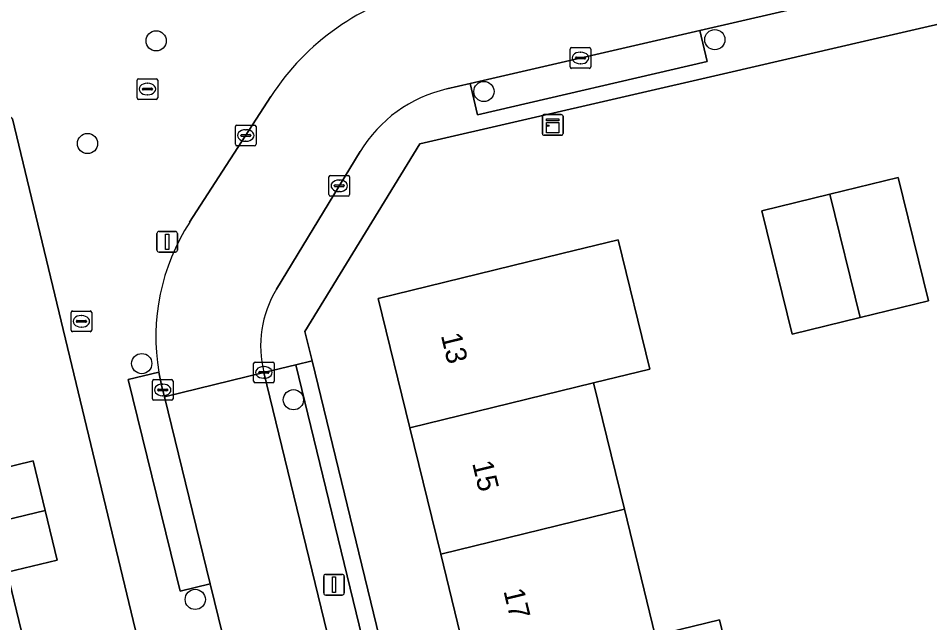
# Model space of a CAD drawing. Extents: x 158455 to 159797, y 387218 to 388672.
# Drawn here: x 159402.98 to 159447.1, y 388083.16 to 388112.42 of the extents above; entities that cross this region are included whole.
import ezdxf

# ---------------------------------------------------------------- set-up
doc = ezdxf.new("R2010")
doc.units = 0
for name, color, linetype in [('IMGEO_Boom', 7, 'Continuous'), ('IMGEO_Brandkraan', 7, 'Continuous'), ('IMGEO_Erf', 7, 'Continuous'), ('IMGEO_Kast', 7, 'Continuous'), ('IMGEO_Kolk', 7, 'Continuous'), ('IMGEO_Lichtmast', 7, 'Continuous'), ('IMGEO_Pand', 7, 'Continuous'), ('IMGEO_Pand_nummerreeks', 7, 'Continuous'), ('IMGEO_Parkeervlak_open', 7, 'Continuous'), ('IMGEO_Rijbaan_lokaal_open', 7, 'Continuous'), ('IMGEO_Rioolput', 7, 'Continuous'), ('IMGEO_Voetpad_open', 7, 'Continuous')]:
    doc.layers.add(name, color=color, linetype=linetype)

msp = doc.modelspace()

# ---------------------------------------------------------------- linework, layer by layer
at = {"layer": 'IMGEO_Boom'}
for centre in [(159436.699, 388111.38), (159409.656, 388111.32), (159425.522, 388108.87), (159406.337, 388106.352), (159408.962, 388095.703), (159416.301, 388093.951), (159411.55, 388084.289)]:
    msp.add_circle(centre, 0.489, dxfattribs=at)
at = {"layer": 'IMGEO_Brandkraan'}
for p, q in [((159405.538, 388097.321), (159405.538, 388098.173)), ((159405.613, 388098.247), (159406.465, 388098.247)), ((159406.539, 388098.173), (159406.539, 388097.321)), ((159405.797, 388097.741), (159405.797, 388097.753)), ((159405.84, 388097.79), (159406.238, 388097.79)), ((159406.026, 388098.027), (159406.051, 388098.027)), ((159406.281, 388097.753), (159406.281, 388097.741)), ((159406.235, 388097.704), (159405.837, 388097.704)), ((159406.049, 388097.467), (159406.024, 388097.467)), ((159406.465, 388097.247), (159405.613, 388097.247))]:
    msp.add_line(p, q, dxfattribs=at)
for points in [[(159405.538, 388097.321), (159405.538, 388098.173)], [(159405.613, 388098.247), (159406.465, 388098.247)], [(159406.539, 388098.173), (159406.539, 388097.321)], [(159406.465, 388097.247), (159405.613, 388097.247)]]:
    msp.add_lwpolyline(points, dxfattribs=at)
for centre, radius, start, end in [((159405.615, 388098.171), 0.0765, 91.552, 178.448), ((159405.615, 388098.171), 0.0765, 91.552, 178.448), ((159406.463, 388098.171), 0.0765, 1.552, 88.448), ((159406.463, 388098.171), 0.0765, 1.552, 88.448), ((159405.837, 388097.75), 0.0403, 85.8775, 175.7526), ((159405.834, 388097.74), 0.0366, 178.938, 274.7102), ((159406.238, 388097.747), 0.043, 264.8664, 352.4533), ((159406.242, 388097.752), 0.0386, 1.7309, 96.639), ((159405.615, 388097.323), 0.0765, 181.552, 268.448), ((159405.615, 388097.323), 0.0765, 181.552, 268.448), ((159406.463, 388097.323), 0.0765, 271.552, 358.448), ((159406.463, 388097.323), 0.0765, 271.552, 358.448)]:
    msp.add_arc(centre, radius, start, end, dxfattribs=at)
for centre, major_axis, ratio, start_param, end_param in [((159406.025, 388097.747), (-0.387, 0.002), 0.722429, 4.712389, 7.853982), ((159406.05, 388097.747), (-0.39, 0.002), 0.717154, 1.570796, 4.712389)]:
    msp.add_ellipse(centre, major_axis=major_axis, ratio=ratio, start_param=start_param, end_param=end_param, dxfattribs=at)
at = {"layer": 'IMGEO_Erf'}
msp.add_lwpolyline([(159484.875, 388120.742), (159443.947, 388111.299), (159437.332, 388109.772), (159422.425, 388106.333), (159416.855, 388097.261), (159417.201, 388095.838), (159430.095, 388042.806)], dxfattribs=at)
for points in [[(159402.706, 388107.54), (159399.556, 388109.978), (159396.596, 388109.31), (159397.294, 388106.434), (159398.224, 388102.6), (159400.723, 388103.207), (159401.309, 388100.789), (159401.894, 388098.377), (159399.47, 388097.789), (159400.366, 388094.093), (159401.262, 388090.397), (159403.707, 388090.99), (159404.289, 388088.59), (159404.871, 388086.189), (159402.446, 388085.601), (159403.351, 388081.869), (159401.097, 388081.323), (159401.891, 388078.049), (159409.368, 388079.848)], [(159443.735, 388097.934), (159440.439, 388097.124), (159438.974, 388103.087), (159442.269, 388103.897), (159445.566, 388104.707), (159447.031, 388098.744)], [(159433.816, 388082.544), (159436.922, 388083.305), (159438.196, 388078.104), (159437.259, 388076.754), (159435.348, 388076.286), (159431.315, 388075.299), (159426.458, 388074.11), (159424.926, 388080.366), (159423.43, 388086.478), (159421.933, 388092.591), (159420.402, 388098.846), (159429.292, 388101.023), (159432.015, 388101.69), (159433.548, 388095.438), (159430.823, 388094.77), (159432.32, 388088.656)]]:
    msp.add_lwpolyline(points, close=True, dxfattribs=at)
at = {"layer": 'IMGEO_Kast'}
for p, q in [((159428.35, 388106.827), (159428.35, 388107.668)), ((159428.35, 388107.668), (159428.35, 388106.827)), ((159428.425, 388107.752), (159429.266, 388107.752)), ((159429.266, 388107.752), (159428.425, 388107.752)), ((159429.35, 388107.677), (159429.35, 388106.836)), ((159429.35, 388106.836), (159429.35, 388107.677)), ((159429.275, 388106.752), (159428.434, 388106.752)), ((159428.434, 388106.752), (159429.275, 388106.752))]:
    msp.add_line(p, q, dxfattribs=at)
for points in [[(159428.545, 388107.542), (159429.145, 388107.542), (159429.145, 388107.457), (159428.545, 388107.457), (159428.545, 388107.542)], [(159428.545, 388107.367), (159429.145, 388107.367), (159429.145, 388106.878), (159428.545, 388106.878), (159428.545, 388107.367)]]:
    msp.add_lwpolyline(points, dxfattribs=at)
msp.add_circle((159428.629, 388107.216), 0.0377, dxfattribs=at)
for centre, start, end in [((159428.428, 388107.674), 92.4484, 184.2845), ((159428.428, 388107.674), 92.4484, 184.2845), ((159429.272, 388107.674), 2.4484, 94.2845), ((159429.272, 388107.674), 2.4484, 94.2845), ((159428.428, 388106.83), 182.4484, 274.2845), ((159428.428, 388106.83), 182.4484, 274.2845), ((159429.272, 388106.83), 272.4484, 4.2845), ((159429.272, 388106.83), 272.4484, 4.2845)]:
    msp.add_arc(centre, 0.0779, start, end, dxfattribs=at)
at = {"layer": 'IMGEO_Kolk'}
for p, q in [((159429.768, 388110.992), (159430.62, 388110.992)), ((159429.693, 388110.066), (159429.693, 388110.918)), ((159429.995, 388110.535), (159430.393, 388110.535)), ((159430.181, 388110.772), (159430.206, 388110.772)), ((159430.694, 388110.918), (159430.694, 388110.066)), ((159429.952, 388110.486), (159429.952, 388110.498)), ((159430.39, 388110.449), (159429.992, 388110.449)), ((159430.204, 388110.212), (159430.179, 388110.212)), ((159430.436, 388110.498), (159430.436, 388110.486)), ((159430.62, 388109.992), (159429.768, 388109.992)), ((159413.494, 388106.317), (159413.494, 388107.169)), ((159413.569, 388107.243), (159414.421, 388107.243)), ((159413.982, 388107.023), (159414.007, 388107.023)), ((159414.495, 388107.169), (159414.495, 388106.317)), ((159413.753, 388106.737), (159413.753, 388106.749)), ((159414.191, 388106.7), (159413.793, 388106.7)), ((159413.796, 388106.786), (159414.194, 388106.786)), ((159414.237, 388106.749), (159414.237, 388106.737)), ((159414.421, 388106.243), (159413.569, 388106.243)), ((159414.005, 388106.463), (159413.98, 388106.463)), ((159418.096, 388104.807), (159418.948, 388104.807)), ((159418.021, 388103.881), (159418.021, 388104.733)), ((159418.323, 388104.35), (159418.721, 388104.35)), ((159418.509, 388104.587), (159418.534, 388104.587)), ((159419.022, 388104.733), (159419.022, 388103.881)), ((159418.28, 388104.301), (159418.28, 388104.313)), ((159418.718, 388104.264), (159418.32, 388104.264)), ((159418.532, 388104.027), (159418.507, 388104.027)), ((159418.764, 388104.313), (159418.764, 388104.301)), ((159418.948, 388103.807), (159418.096, 388103.807)), ((159414.371, 388094.848), (159414.371, 388095.7)), ((159414.446, 388095.774), (159415.298, 388095.774)), ((159414.859, 388095.554), (159414.884, 388095.554)), ((159415.372, 388095.7), (159415.372, 388094.848)), ((159414.63, 388095.268), (159414.63, 388095.28)), ((159415.068, 388095.231), (159414.67, 388095.231)), ((159414.673, 388095.317), (159415.071, 388095.317)), ((159415.114, 388095.28), (159415.114, 388095.268)), ((159409.474, 388094.002), (159409.474, 388094.854)), ((159409.549, 388094.928), (159410.401, 388094.928)), ((159409.962, 388094.708), (159409.987, 388094.708)), ((159410.475, 388094.854), (159410.475, 388094.002)), ((159415.298, 388094.774), (159414.446, 388094.774)), ((159414.882, 388094.994), (159414.857, 388094.994)), ((159409.733, 388094.422), (159409.733, 388094.434)), ((159410.171, 388094.385), (159409.773, 388094.385)), ((159409.776, 388094.471), (159410.174, 388094.471)), ((159410.217, 388094.434), (159410.217, 388094.422)), ((159410.401, 388093.928), (159409.549, 388093.928)), ((159409.985, 388094.148), (159409.96, 388094.148))]:
    msp.add_line(p, q, dxfattribs=at)
for points in [[(159429.768, 388110.992), (159430.62, 388110.992)], [(159429.693, 388110.066), (159429.693, 388110.918)], [(159430.694, 388110.918), (159430.694, 388110.066)], [(159430.62, 388109.992), (159429.768, 388109.992)], [(159413.494, 388106.317), (159413.494, 388107.169)], [(159413.569, 388107.243), (159414.421, 388107.243)], [(159414.495, 388107.169), (159414.495, 388106.317)], [(159414.421, 388106.243), (159413.569, 388106.243)], [(159418.096, 388104.807), (159418.948, 388104.807)], [(159418.021, 388103.881), (159418.021, 388104.733)], [(159419.022, 388104.733), (159419.022, 388103.881)], [(159418.948, 388103.807), (159418.096, 388103.807)], [(159414.371, 388094.848), (159414.371, 388095.7)], [(159414.446, 388095.774), (159415.298, 388095.774)], [(159415.372, 388095.7), (159415.372, 388094.848)], [(159409.474, 388094.002), (159409.474, 388094.854)], [(159409.549, 388094.928), (159410.401, 388094.928)], [(159410.475, 388094.854), (159410.475, 388094.002)], [(159415.298, 388094.774), (159414.446, 388094.774)], [(159410.401, 388093.928), (159409.549, 388093.928)]]:
    msp.add_lwpolyline(points, dxfattribs=at)
for centre, radius, start, end in [((159429.77, 388110.916), 0.0765, 91.552, 178.448), ((159429.77, 388110.916), 0.0765, 91.552, 178.448), ((159430.618, 388110.916), 0.0765, 1.552, 88.448), ((159430.618, 388110.916), 0.0765, 1.552, 88.448), ((159429.992, 388110.495), 0.0403, 85.8775, 175.7526), ((159430.397, 388110.497), 0.0386, 1.7309, 96.639), ((159429.989, 388110.485), 0.0366, 178.938, 274.7102), ((159430.393, 388110.492), 0.043, 264.8664, 352.4533), ((159429.77, 388110.068), 0.0765, 181.552, 268.448), ((159429.77, 388110.068), 0.0765, 181.552, 268.448), ((159430.618, 388110.068), 0.0765, 271.552, 358.448), ((159430.618, 388110.068), 0.0765, 271.552, 358.448), ((159413.571, 388107.167), 0.0765, 91.552, 178.448), ((159413.571, 388107.167), 0.0765, 91.552, 178.448), ((159414.419, 388107.167), 0.0765, 1.552, 88.448), ((159414.419, 388107.167), 0.0765, 1.552, 88.448), ((159413.793, 388106.746), 0.0403, 85.8775, 175.7526), ((159413.79, 388106.736), 0.0366, 178.938, 274.7102), ((159414.194, 388106.743), 0.043, 264.8664, 352.4533), ((159414.198, 388106.748), 0.0386, 1.7309, 96.639), ((159413.571, 388106.319), 0.0765, 181.552, 268.448), ((159413.571, 388106.319), 0.0765, 181.552, 268.448), ((159414.419, 388106.319), 0.0765, 271.552, 358.448), ((159414.419, 388106.319), 0.0765, 271.552, 358.448), ((159418.098, 388104.731), 0.0765, 91.552, 178.448), ((159418.098, 388104.731), 0.0765, 91.552, 178.448), ((159418.946, 388104.731), 0.0765, 1.552, 88.448), ((159418.946, 388104.731), 0.0765, 1.552, 88.448), ((159418.32, 388104.31), 0.0403, 85.8775, 175.7526), ((159418.725, 388104.312), 0.0386, 1.7309, 96.639), ((159418.317, 388104.3), 0.0366, 178.938, 274.7102), ((159418.721, 388104.307), 0.043, 264.8664, 352.4533), ((159418.098, 388103.883), 0.0765, 181.552, 268.448), ((159418.098, 388103.883), 0.0765, 181.552, 268.448), ((159418.946, 388103.883), 0.0765, 271.552, 358.448), ((159418.946, 388103.883), 0.0765, 271.552, 358.448), ((159414.448, 388095.698), 0.0765, 91.552, 178.448), ((159414.448, 388095.698), 0.0765, 91.552, 178.448), ((159415.296, 388095.698), 0.0765, 1.552, 88.448), ((159415.296, 388095.698), 0.0765, 1.552, 88.448), ((159414.67, 388095.277), 0.0403, 85.8775, 175.7526), ((159414.667, 388095.267), 0.0366, 178.938, 274.7102), ((159415.071, 388095.274), 0.043, 264.8664, 352.4533), ((159415.075, 388095.279), 0.0386, 1.7309, 96.639), ((159409.551, 388094.852), 0.0765, 91.552, 178.448), ((159409.551, 388094.852), 0.0765, 91.552, 178.448), ((159410.399, 388094.852), 0.0765, 1.552, 88.448), ((159410.399, 388094.852), 0.0765, 1.552, 88.448), ((159414.448, 388094.85), 0.0765, 181.552, 268.448), ((159414.448, 388094.85), 0.0765, 181.552, 268.448), ((159415.296, 388094.85), 0.0765, 271.552, 358.448), ((159415.296, 388094.85), 0.0765, 271.552, 358.448), ((159409.773, 388094.431), 0.0403, 85.8775, 175.7526), ((159409.77, 388094.421), 0.0366, 178.938, 274.7102), ((159410.174, 388094.428), 0.043, 264.8664, 352.4533), ((159410.178, 388094.433), 0.0386, 1.7309, 96.639), ((159409.551, 388094.004), 0.0765, 181.552, 268.448), ((159409.551, 388094.004), 0.0765, 181.552, 268.448), ((159410.399, 388094.004), 0.0765, 271.552, 358.448), ((159410.399, 388094.004), 0.0765, 271.552, 358.448)]:
    msp.add_arc(centre, radius, start, end, dxfattribs=at)
for centre, major_axis, ratio, start_param, end_param in [((159430.18, 388110.492), (-0.387, 0.002), 0.722429, 4.712389, 7.853982), ((159430.205, 388110.492), (-0.39, 0.002), 0.717154, 1.570796, 4.712389), ((159413.981, 388106.743), (-0.387, 0.002), 0.722429, 4.712389, 7.853982), ((159414.006, 388106.743), (-0.39, 0.002), 0.717154, 1.570796, 4.712389), ((159418.508, 388104.307), (-0.387, 0.002), 0.722429, 4.712389, 7.853982), ((159418.533, 388104.307), (-0.39, 0.002), 0.717154, 1.570796, 4.712389), ((159414.858, 388095.274), (-0.387, 0.002), 0.722429, 4.712389, 7.853982), ((159414.883, 388095.274), (-0.39, 0.002), 0.717154, 1.570796, 4.712389), ((159409.961, 388094.428), (-0.387, 0.002), 0.722429, 4.712389, 7.853982), ((159409.986, 388094.428), (-0.39, 0.002), 0.717154, 1.570796, 4.712389)]:
    msp.add_ellipse(centre, major_axis=major_axis, ratio=ratio, start_param=start_param, end_param=end_param, dxfattribs=at)
at = {"layer": 'IMGEO_Lichtmast'}
for p, q in [((159409.697, 388101.195), (159409.697, 388101.995)), ((159409.697, 388101.995), (159409.697, 388101.195)), ((159409.797, 388102.095), (159410.587, 388102.095)), ((159410.587, 388102.095), (159409.797, 388102.095)), ((159410.687, 388101.995), (159410.687, 388101.195)), ((159410.687, 388101.195), (159410.687, 388101.995)), ((159410.587, 388101.095), (159409.797, 388101.095)), ((159409.797, 388101.095), (159410.587, 388101.095)), ((159417.768, 388084.6), (159417.768, 388085.4)), ((159417.768, 388085.4), (159417.768, 388084.6)), ((159417.868, 388085.5), (159418.658, 388085.5)), ((159418.658, 388085.5), (159417.868, 388085.5)), ((159418.758, 388085.4), (159418.758, 388084.6)), ((159418.758, 388084.6), (159418.758, 388085.4)), ((159418.658, 388084.5), (159417.868, 388084.5)), ((159417.868, 388084.5), (159418.658, 388084.5))]:
    msp.add_line(p, q, dxfattribs=at)
for points in [[(159410.117, 388101.97), (159410.267, 388101.97), (159410.267, 388101.22), (159410.117, 388101.22), (159410.117, 388101.97)], [(159418.188, 388085.375), (159418.338, 388085.375), (159418.338, 388084.625), (159418.188, 388084.625), (159418.188, 388085.375)]]:
    msp.add_lwpolyline(points, dxfattribs=at)
for centre, start, end in [((159409.797, 388101.995), 90, 180), ((159409.797, 388101.995), 90, 180), ((159410.587, 388101.995), 0, 90), ((159410.587, 388101.995), 360, 90), ((159409.797, 388101.195), 180, 270), ((159409.797, 388101.195), 180, 270), ((159410.587, 388101.195), 270, 0), ((159410.587, 388101.195), 270, 0), ((159417.868, 388085.4), 90, 180), ((159417.868, 388085.4), 90, 180), ((159418.658, 388085.4), 0, 90), ((159418.658, 388085.4), 360, 90), ((159417.868, 388084.6), 180, 270), ((159417.868, 388084.6), 180, 270), ((159418.658, 388084.6), 270, 0), ((159418.658, 388084.6), 270, 0)]:
    msp.add_arc(centre, 0.1, start, end, dxfattribs=at)
at = {"layer": 'IMGEO_Pand'}
for points in [[(159442.269, 388103.897), (159443.735, 388097.934), (159447.031, 388098.744), (159445.566, 388104.707)], [(159442.269, 388103.897), (159438.974, 388103.087), (159440.439, 388097.124), (159443.735, 388097.934)], [(159421.933, 388092.591), (159430.823, 388094.77), (159433.548, 388095.438), (159432.015, 388101.69), (159429.292, 388101.023), (159420.402, 388098.846)], [(159432.32, 388088.656), (159430.823, 388094.77), (159421.933, 388092.591), (159423.43, 388086.478)], [(159404.289, 388088.59), (159403.707, 388090.99), (159401.262, 388090.397), (159400.366, 388094.093), (159392.181, 388092.114), (159393.659, 388086.021)], [(159404.289, 388088.59), (159393.659, 388086.021), (159395.17, 388079.789), (159393.541, 388079.394), (159394.313, 388076.211), (159397.032, 388076.871), (159401.891, 388078.049), (159401.097, 388081.323), (159403.351, 388081.869), (159402.446, 388085.601), (159404.871, 388086.189)], [(159432.32, 388088.656), (159423.43, 388086.478), (159424.926, 388080.366), (159433.816, 388082.544)], [(159433.816, 388082.544), (159424.926, 388080.366), (159426.458, 388074.11), (159431.315, 388075.299), (159435.348, 388076.286), (159437.259, 388076.754), (159438.196, 388078.104), (159436.922, 388083.305)]]:
    msp.add_lwpolyline(points, close=True, dxfattribs=at)
at = {"layer": 'IMGEO_Parkeervlak_open'}
for points in [[(159435.978, 388111.828), (159424.858, 388109.258), (159425.206, 388107.749), (159436.326, 388110.318)], [(159414.874, 388095.271), (159426.825, 388046.131), (159428.368, 388046.504), (159416.416, 388095.647)], [(159410.056, 388094.09), (159409.938, 388094.573), (159409.79, 388095.288), (159408.306, 388094.928), (159410.818, 388084.682), (159412.276, 388085.035)]]:
    msp.add_lwpolyline(points, close=True, dxfattribs=at)
at = {"layer": 'IMGEO_Rijbaan_lokaal_open'}
for points in [[(159423.721, 388108.995), (159424.858, 388109.258), (159435.978, 388111.828), (159447.536, 388114.499), (159454.959, 388116.215), (159482.275, 388122.555), (159484.486, 388123.068)], [(159415.213, 388108.627), (159411.28, 388102.544)], [(159415.481, 388099.3), (159419.529, 388105.964)], [(159409.79, 388095.288), (159409.938, 388094.573), (159410.056, 388094.09), (159414.874, 388095.271)]]:
    msp.add_lwpolyline(points, dxfattribs=at)
msp.add_lwpolyline([(159414.874, 388095.271), (159410.056, 388094.09), (159412.276, 388085.035), (159415.355, 388072.477), (159420.431, 388051.77), (159420.664, 388050.797), (159423.392, 388039.429), (159425.925, 388028.869), (159430.761, 388030.044), (159428.39, 388039.729), (159427.028, 388045.295), (159426.825, 388046.131)], close=True, dxfattribs=at)
for centre, radius, start, end in [((159425.326, 388102.088), 12.043, 103.0544, 147.1156), ((159425.223, 388102.503), 6.663, 103.028, 148.7092), ((159419.844, 388097.004), 10.199, 147.1034, 189.6882), ((159419.992, 388096.56), 5.278, 148.7286, 194.1362)]:
    msp.add_arc(centre, radius, start, end, dxfattribs=at)
at = {"layer": 'IMGEO_Rioolput'}
for p, q in [((159408.733, 388108.563), (159408.733, 388109.415)), ((159408.808, 388109.489), (159409.66, 388109.489)), ((159409.221, 388109.269), (159409.246, 388109.269)), ((159409.734, 388109.415), (159409.734, 388108.563)), ((159408.992, 388108.983), (159408.992, 388108.995)), ((159409.43, 388108.946), (159409.032, 388108.946)), ((159409.035, 388109.032), (159409.433, 388109.032)), ((159409.476, 388108.995), (159409.476, 388108.983)), ((159409.66, 388108.489), (159408.808, 388108.489)), ((159409.244, 388108.709), (159409.219, 388108.709))]:
    msp.add_line(p, q, dxfattribs=at)
for points in [[(159408.733, 388108.563), (159408.733, 388109.415)], [(159408.808, 388109.489), (159409.66, 388109.489)], [(159409.734, 388109.415), (159409.734, 388108.563)], [(159409.66, 388108.489), (159408.808, 388108.489)]]:
    msp.add_lwpolyline(points, dxfattribs=at)
for centre, radius, start, end in [((159408.81, 388109.413), 0.0765, 91.552, 178.448), ((159408.81, 388109.413), 0.0765, 91.552, 178.448), ((159409.658, 388109.413), 0.0765, 1.552, 88.448), ((159409.658, 388109.413), 0.0765, 1.552, 88.448), ((159409.032, 388108.992), 0.0403, 85.8775, 175.7526), ((159409.029, 388108.982), 0.0366, 178.938, 274.7102), ((159409.433, 388108.989), 0.043, 264.8664, 352.4533), ((159409.437, 388108.994), 0.0386, 1.7309, 96.639), ((159408.81, 388108.565), 0.0765, 181.552, 268.448), ((159408.81, 388108.565), 0.0765, 181.552, 268.448), ((159409.658, 388108.565), 0.0765, 271.552, 358.448), ((159409.658, 388108.565), 0.0765, 271.552, 358.448)]:
    msp.add_arc(centre, radius, start, end, dxfattribs=at)
for centre, major_axis, ratio, start_param, end_param in [((159409.22, 388108.989), (-0.387, 0.002), 0.722429, 4.712389, 7.853982), ((159409.245, 388108.989), (-0.39, 0.002), 0.717154, 1.570796, 4.712389)]:
    msp.add_ellipse(centre, major_axis=major_axis, ratio=ratio, start_param=start_param, end_param=end_param, dxfattribs=at)
at = {"layer": 'IMGEO_Voetpad_open'}
for points in [[(159484.486, 388123.068), (159482.275, 388122.555), (159482.624, 388121.046), (159447.885, 388112.99), (159447.536, 388114.499), (159435.978, 388111.828), (159436.326, 388110.318), (159425.206, 388107.749), (159424.858, 388109.258), (159423.721, 388108.995)], [(159414.874, 388095.271), (159416.416, 388095.647), (159417.201, 388095.838), (159416.855, 388097.261), (159422.425, 388106.333), (159437.332, 388109.772), (159443.947, 388111.299), (159484.875, 388120.742)], [(159411.28, 388102.544), (159415.213, 388108.627)], [(159402.706, 388107.54), (159409.368, 388079.848), (159410.13, 388076.683), (159411.116, 388072.584), (159417.645, 388045.916), (159418.35, 388043.037), (159426.118, 388011.307), (159428.246, 388019.194), (159426.788, 388018.841), (159421.933, 388039.076), (159423.392, 388039.429), (159420.664, 388050.797), (159419.207, 388050.444), (159418.973, 388051.416), (159413.897, 388072.123), (159415.355, 388072.477), (159412.276, 388085.035), (159410.818, 388084.682), (159408.306, 388094.928), (159409.79, 388095.288)], [(159419.529, 388105.964), (159415.481, 388099.3)]]:
    msp.add_lwpolyline(points, dxfattribs=at)
msp.add_lwpolyline([(159430.461, 388041.3), (159430.095, 388042.806), (159417.201, 388095.838), (159416.416, 388095.647), (159428.368, 388046.504), (159426.825, 388046.131), (159427.028, 388045.295), (159428.39, 388039.729), (159429.933, 388040.104), (159439.021, 388002.969), (159439.738, 388003.143)], close=True, dxfattribs=at)
for centre, radius, start, end in [((159425.326, 388102.088), 12.043, 103.0544, 147.1156), ((159425.223, 388102.503), 6.663, 103.028, 148.7092), ((159419.844, 388097.004), 10.199, 147.1034, 189.6882), ((159419.992, 388096.56), 5.278, 148.7286, 194.1362)]:
    msp.add_arc(centre, radius, start, end, dxfattribs=at)

# ---------------------------------------------------------------- texts
at = {"layer": 'IMGEO_Pand_nummerreeks'}
for s, p in [('13', (159423.432, 388097.068)), ('15', (159424.946, 388090.884)), ('17', (159426.46, 388084.7))]:
    msp.add_text(s, height=1, rotation=283.7569, dxfattribs=at).set_placement(p)

doc.saveas('drawing.dxf')
